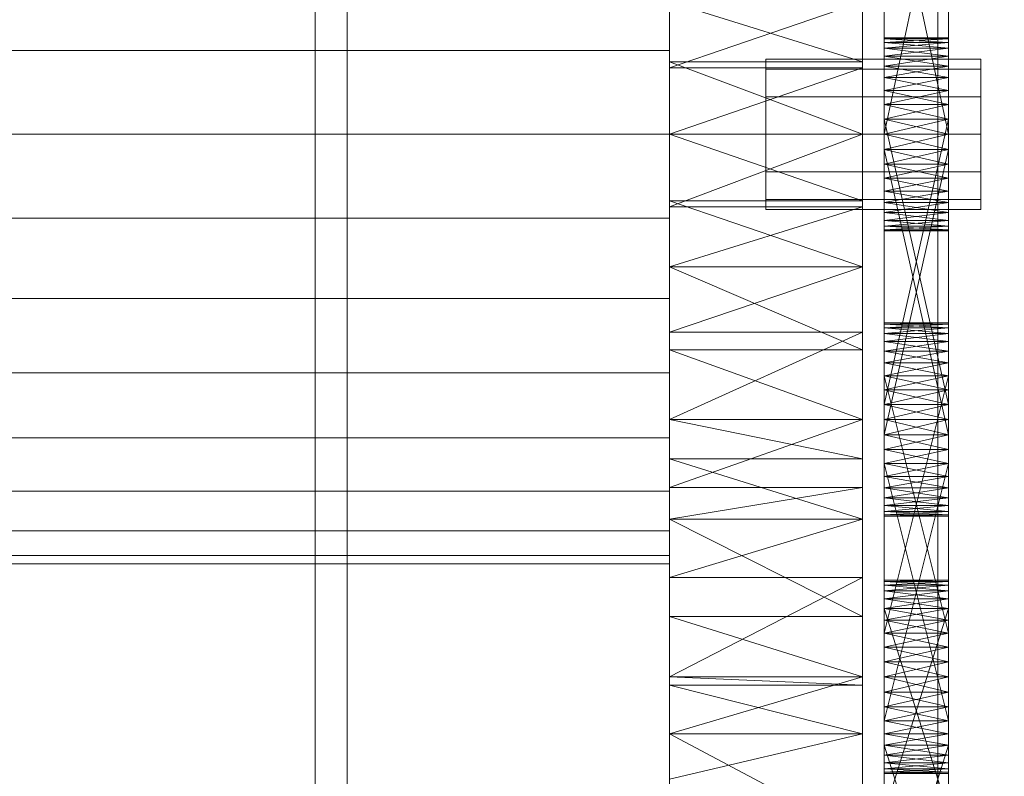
# Model space of a CAD drawing. Header units: millimetres. Extents: x -4395 to 65662, y -65530 to 6847.
# Tile 413 of 656: x 1369 to 1461, y -33573 to -33503. Entities that reach past the tile are written whole.
import ezdxf

# ---------------------------------------------------------------- set-up
doc = ezdxf.new("R2010")
doc.units = ezdxf.units.MM
for name, color, linetype, lineweight in [('COTAS_O', 1, 'Continuous', 0), ('frontal_C03', 7, 'Continuous', 0), ('frontal_secador', 7, 'Continuous', 0)]:
    doc.layers.add(name, color=color, linetype=linetype, lineweight=lineweight)
doc.dimstyles.new('R19_100', dxfattribs={"dimtxt": 250, "dimasz": 150, "dimexe": 150, "dimexo": 80, "dimgap": 100, "dimtad": 1, "dimtih": 1, "dimtoh": 1, "dimdsep": 46, "dimcen": 0.09, "dimadec": 0, "dimazin": 0, "dimtfac": 1, "dimtdec": 4, "dimtofl": 0, "dimtmove": 0, "dimatfit": 3, "dimfxl": 1, "dimtolj": 1, "dimtzin": 0, "dimarcsym": 0})

# ---------------------------------------------------------------- blocks, each defined once
blk = doc.blocks.new('DIM_R33_43')
at = {"layer": 'COTAS_O'}
for p, q in [((-1725, -33700), (-1575, -33655)), ((1725, -33700), (1575, -33655)), ((-1725, -34400), (-1725, -33700)), ((-1725, -33700), (1725, -33700)), ((-1725, -33700), (-1575, -33745)), ((1725, -33700), (1575, -33745)), ((1725, -34400), (1725, -33700))]:
    blk.add_line(p, q, dxfattribs=at)
blk.add_text('3450 O', height=250, dxfattribs=at).set_placement((0, -33600))

msp = doc.modelspace()

# ---------------------------------------------------------------- linework, layer by layer
at = {"layer": 'frontal_C03'}
for p, q in [((1455, -35237.853), (1455, -32581.274)), ((1455, -32585.202), (1455, -35241.781)), ((1455, -35724.97), (1455, -33068.391)), ((1455, -33072.319), (1455, -35728.898))]:
    msp.add_line(p, q, dxfattribs=at)
at = {"layer": 'frontal_secador'}
for p, q in [((1400, -36000), (1400, -33000)), ((1397, -35940), (1397, -33075)), ((1400, -36000), (1400, -33075)), ((1400, -34600), (1400, -33075)), ((1400, -35940), (1400, -33075)), ((1400, -34650), (1400, -33075)), ((1400, -36000), (1400, -33250)), ((1430, -33443.111), (1430, -33525.858)), ((1448, -33525.858), (1448, -33443.111)), ((1430, -33549.365), (1430, -33457.639)), ((1430, -33457.639), (1430, -33525.858)), ((1430, -33591.527), (1430, -33457.639)), ((1448, -33457.639), (1448, -33549.365)), ((1448, -33525.858), (1448, -33457.639)), ((1448, -33457.639), (1448, -33591.527)), ((1430, -33477.635), (1430, -33525.858)), ((1448, -33525.858), (1448, -33477.635)), ((1450, -33516.281), (1450, -33477.481)), ((1456, -33477.481), (1456, -33516.281)), ((1450, -33479.136), (1450, -33516.281)), ((1456, -33516.281), (1456, -33479.136)), ((1450, -33516.281), (1450, -33481.414)), ((1456, -33481.414), (1456, -33516.281)), ((1450, -33513.5), (1450, -33484.092)), ((1450, -33516.281), (1450, -33484.092)), ((1456, -33484.092), (1456, -33513.5)), ((1456, -33484.092), (1456, -33516.281)), ((1450, -33485.5), (1450, -33513.5)), ((1456, -33513.5), (1450, -33485.5)), ((1456, -33485.5), (1450, -33513.5)), ((1456, -33513.5), (1456, -33485.5)), ((1430, -33505.696), (1430, -33498.193)), ((1430, -33501.142), (1430, -33519.698)), ((1430, -33506.752), (1430, -33501.142)), ((1430, -33501.142), (1430, -33525.858)), ((1430, -33501.142), (1430, -33507.302)), ((1430, -33549.365), (1430, -33501.142)), ((1448, -33506.752), (1430, -33501.142)), ((1448, -33501.142), (1430, -33507.302)), ((1448, -33519.698), (1448, -33501.142)), ((1448, -33501.142), (1448, -33506.752)), ((1448, -33525.858), (1448, -33501.142)), ((1448, -33507.302), (1448, -33501.142)), ((1448, -33501.142), (1448, -33549.365)), ((1450, -33504.611), (1450, -33504.5)), ((1456, -33504.611), (1450, -33504.5)), ((1456, -33504.5), (1450, -33504.5)), ((1456, -33504.5), (1450, -33504.611)), ((1450, -33504.5), (1450, -33504.94)), ((1450, -33504.5), (1450, -33506.219)), ((1450, -33504.611), (1450, -33505.481)), ((1450, -33504.94), (1450, -33504.611)), ((1450, -33504.611), (1450, -33507.136)), ((1450, -33504.611), (1450, -33512.092)), ((1450, -33509.414), (1450, -33504.611)), ((1456, -33504.94), (1450, -33504.611)), ((1456, -33504.611), (1450, -33504.611)), ((1456, -33504.611), (1450, -33504.94)), ((1450, -33505.481), (1450, -33504.94)), ((1456, -33505.481), (1450, -33504.94)), ((1456, -33504.94), (1450, -33504.94)), ((1456, -33504.94), (1450, -33505.481)), ((1450, -33504.94), (1450, -33506.219)), ((1456, -33504.611), (1456, -33504.5)), ((1456, -33504.94), (1456, -33504.5)), ((1456, -33506.219), (1456, -33504.5)), ((1456, -33505.481), (1456, -33504.611)), ((1456, -33504.611), (1456, -33504.94)), ((1456, -33507.136), (1456, -33504.611)), ((1456, -33512.092), (1456, -33504.611)), ((1456, -33504.611), (1456, -33509.414)), ((1456, -33504.94), (1456, -33505.481)), ((1456, -33506.219), (1456, -33504.94)), ((1430, -33505.696), (1325, -33505.696)), ((1430, -33513.5), (1430, -33505.696)), ((1450, -33505.481), (1450, -33507.136)), ((1450, -33506.219), (1450, -33505.481)), ((1450, -33509.414), (1450, -33505.481)), ((1456, -33506.219), (1450, -33505.481)), ((1456, -33505.481), (1450, -33505.481)), ((1456, -33505.481), (1450, -33506.219)), ((1456, -33507.136), (1456, -33505.481)), ((1456, -33505.481), (1456, -33506.219)), ((1456, -33505.481), (1456, -33509.414)), ((1430, -33506.752), (1430, -33519.698)), ((1430, -33513.5), (1430, -33506.752)), ((1448, -33513.5), (1430, -33506.752)), ((1448, -33506.752), (1430, -33506.752)), ((1439, -33507.438), (1439, -33506.5)), ((1459, -33506.5), (1439, -33506.5)), ((1448, -33519.698), (1448, -33506.752)), ((1448, -33506.752), (1448, -33513.5)), ((1450, -33507.136), (1450, -33506.219)), ((1456, -33507.136), (1450, -33506.219)), ((1456, -33506.219), (1450, -33506.219)), ((1456, -33506.219), (1450, -33507.136)), ((1450, -33506.219), (1450, -33508.21)), ((1450, -33506.219), (1450, -33510.719)), ((1450, -33506.219), (1450, -33541.483)), ((1450, -33544.161), (1450, -33506.219)), ((1456, -33506.219), (1456, -33507.136)), ((1456, -33508.21), (1456, -33506.219)), ((1456, -33510.719), (1456, -33506.219)), ((1456, -33541.483), (1456, -33506.219)), ((1456, -33506.219), (1456, -33544.161)), ((1459, -33507.438), (1459, -33506.5)), ((1430, -33520.248), (1430, -33507.302)), ((1430, -33507.302), (1430, -33513.5)), ((1430, -33525.858), (1430, -33507.302)), ((1448, -33507.302), (1430, -33507.302)), ((1448, -33507.302), (1430, -33513.5)), ((1439, -33510), (1439, -33507.438)), ((1459, -33507.438), (1439, -33507.438)), ((1448, -33507.302), (1448, -33520.248)), ((1448, -33513.5), (1448, -33507.302)), ((1448, -33507.302), (1448, -33525.858)), ((1450, -33507.136), (1450, -33509.414)), ((1450, -33508.21), (1450, -33507.136)), ((1450, -33507.136), (1450, -33512.092)), ((1456, -33508.21), (1450, -33507.136)), ((1456, -33507.136), (1450, -33507.136)), ((1456, -33507.136), (1450, -33508.21)), ((1456, -33509.414), (1456, -33507.136)), ((1456, -33507.136), (1456, -33508.21)), ((1456, -33512.092), (1456, -33507.136)), ((1459, -33510), (1459, -33507.438)), ((1450, -33509.414), (1450, -33508.21)), ((1456, -33509.414), (1450, -33508.21)), ((1456, -33508.21), (1450, -33508.21)), ((1456, -33508.21), (1450, -33509.414)), ((1450, -33508.21), (1450, -33510.719)), ((1456, -33508.21), (1456, -33509.414)), ((1456, -33510.719), (1456, -33508.21)), ((1450, -33509.414), (1450, -33512.092)), ((1450, -33510.719), (1450, -33509.414)), ((1450, -33540.075), (1450, -33509.414)), ((1450, -33545.365), (1450, -33509.414)), ((1450, -33548.635), (1450, -33509.414)), ((1456, -33510.719), (1450, -33509.414)), ((1456, -33509.414), (1450, -33509.414)), ((1456, -33509.414), (1450, -33510.719)), ((1456, -33512.092), (1456, -33509.414)), ((1456, -33509.414), (1456, -33510.719)), ((1456, -33509.414), (1456, -33540.075)), ((1456, -33509.414), (1456, -33545.365)), ((1456, -33509.414), (1456, -33548.635)), ((1439, -33513.5), (1439, -33510)), ((1459, -33510), (1439, -33510)), ((1459, -33513.5), (1459, -33510)), ((1450, -33512.092), (1450, -33510.719)), ((1456, -33512.092), (1450, -33510.719)), ((1456, -33510.719), (1450, -33510.719)), ((1456, -33510.719), (1450, -33512.092)), ((1450, -33510.719), (1450, -33538.667)), ((1450, -33513.5), (1450, -33510.719)), ((1450, -33510.719), (1450, -33541.483)), ((1450, -33544.161), (1450, -33510.719)), ((1456, -33510.719), (1456, -33512.092)), ((1456, -33538.667), (1456, -33510.719)), ((1456, -33510.719), (1456, -33513.5)), ((1456, -33541.483), (1456, -33510.719)), ((1456, -33510.719), (1456, -33544.161)), ((1450, -33512.092), (1450, -33514.908)), ((1450, -33513.5), (1450, -33512.092)), ((1450, -33540.075), (1450, -33512.092)), ((1450, -33512.092), (1450, -33538.667)), ((1450, -33512.092), (1450, -33542.857)), ((1450, -33512.092), (1450, -33545.365)), ((1450, -33512.092), (1450, -33548.635)), ((1456, -33513.5), (1450, -33512.092)), ((1456, -33512.092), (1450, -33512.092)), ((1456, -33512.092), (1450, -33538.667)), ((1456, -33538.667), (1450, -33512.092)), ((1456, -33512.092), (1450, -33513.5)), ((1456, -33514.908), (1456, -33512.092)), ((1456, -33512.092), (1456, -33513.5)), ((1456, -33512.092), (1456, -33540.075)), ((1456, -33538.667), (1456, -33512.092)), ((1456, -33542.857), (1456, -33512.092)), ((1456, -33545.365), (1456, -33512.092)), ((1456, -33548.635), (1456, -33512.092)), ((1325, -33513.5), (1430, -33513.5)), ((1430, -33521.304), (1430, -33513.5)), ((1430, -33519.698), (1430, -33513.5)), ((1430, -33513.5), (1430, -33520.248)), ((1430, -33513.5), (1448, -33513.5)), ((1448, -33513.5), (1430, -33520.248)), ((1448, -33519.698), (1430, -33513.5)), ((1439, -33513.5), (1439, -33517)), ((1439, -33513.5), (1459, -33513.5)), ((1448, -33513.5), (1448, -33519.698)), ((1448, -33520.248), (1448, -33513.5)), ((1450, -33516.281), (1450, -33513.5)), ((1450, -33513.5), (1450, -33514.908)), ((1450, -33513.5), (1456, -33513.5)), ((1456, -33513.5), (1450, -33514.908)), ((1456, -33514.908), (1450, -33513.5)), ((1450, -33541.483), (1450, -33513.5)), ((1450, -33544.161), (1450, -33513.5)), ((1456, -33513.5), (1456, -33516.281)), ((1456, -33514.908), (1456, -33513.5)), ((1456, -33513.5), (1456, -33541.483)), ((1456, -33513.5), (1456, -33544.161)), ((1459, -33517), (1459, -33513.5)), ((1450, -33514.908), (1450, -33516.281)), ((1456, -33514.908), (1450, -33514.908)), ((1456, -33514.908), (1450, -33516.281)), ((1456, -33516.281), (1450, -33514.908)), ((1450, -33514.908), (1450, -33542.857)), ((1450, -33541.483), (1450, -33514.908)), ((1456, -33541.483), (1450, -33514.908)), ((1456, -33514.908), (1450, -33541.483)), ((1456, -33516.281), (1456, -33514.908)), ((1456, -33542.857), (1456, -33514.908)), ((1456, -33514.908), (1456, -33541.483)), ((1439, -33517), (1439, -33519.562)), ((1459, -33517), (1439, -33517)), ((1450, -33518.79), (1450, -33516.281)), ((1450, -33516.281), (1450, -33517.586)), ((1450, -33520.781), (1450, -33516.281)), ((1450, -33522.5), (1450, -33516.281)), ((1456, -33516.281), (1450, -33516.281)), ((1456, -33516.281), (1450, -33517.586)), ((1456, -33517.586), (1450, -33516.281)), ((1456, -33516.281), (1456, -33518.79)), ((1456, -33517.586), (1456, -33516.281)), ((1456, -33516.281), (1456, -33520.781)), ((1456, -33516.281), (1456, -33522.5)), ((1459, -33517), (1459, -33519.562)), ((1450, -33517.586), (1450, -33518.79)), ((1456, -33517.586), (1450, -33517.586)), ((1456, -33517.586), (1450, -33518.79)), ((1456, -33518.79), (1450, -33517.586)), ((1456, -33518.79), (1456, -33517.586)), ((1450, -33520.781), (1450, -33518.79)), ((1450, -33518.79), (1450, -33519.864)), ((1456, -33518.79), (1450, -33518.79)), ((1456, -33518.79), (1450, -33519.864)), ((1456, -33519.864), (1450, -33518.79)), ((1456, -33518.79), (1456, -33520.781)), ((1456, -33519.864), (1456, -33518.79)), ((1430, -33525.858), (1430, -33519.698)), ((1448, -33525.858), (1430, -33519.698)), ((1448, -33519.698), (1430, -33519.698)), ((1439, -33519.562), (1439, -33520.5)), ((1459, -33519.562), (1439, -33519.562)), ((1448, -33519.698), (1448, -33525.858)), ((1459, -33519.562), (1459, -33520.5)), ((1430, -33520.248), (1430, -33525.858)), ((1448, -33520.248), (1430, -33520.248)), ((1448, -33520.248), (1430, -33525.858)), ((1459, -33520.5), (1439, -33520.5)), ((1448, -33525.858), (1448, -33520.248)), ((1450, -33519.864), (1450, -33520.781)), ((1456, -33519.864), (1450, -33519.864)), ((1456, -33519.864), (1450, -33520.781)), ((1456, -33520.781), (1450, -33519.864)), ((1456, -33520.781), (1456, -33519.864)), ((1430, -33521.304), (1325, -33521.304)), ((1430, -33521.304), (1430, -33528.807)), ((1450, -33522.06), (1450, -33520.781)), ((1450, -33520.781), (1450, -33521.519)), ((1450, -33522.5), (1450, -33520.781)), ((1456, -33520.781), (1450, -33520.781)), ((1456, -33520.781), (1450, -33521.519)), ((1456, -33521.519), (1450, -33520.781)), ((1450, -33521.519), (1450, -33522.06)), ((1456, -33521.519), (1450, -33521.519)), ((1456, -33521.519), (1450, -33522.06)), ((1456, -33522.06), (1450, -33521.519)), ((1456, -33520.781), (1456, -33522.06)), ((1456, -33521.519), (1456, -33520.781)), ((1456, -33520.781), (1456, -33522.5)), ((1456, -33522.06), (1456, -33521.519)), ((1450, -33522.5), (1450, -33522.06)), ((1450, -33522.06), (1450, -33522.389)), ((1456, -33522.06), (1450, -33522.06)), ((1456, -33522.06), (1450, -33522.389)), ((1456, -33522.389), (1450, -33522.06)), ((1450, -33522.389), (1450, -33522.5)), ((1456, -33522.389), (1450, -33522.389)), ((1456, -33522.389), (1450, -33522.5)), ((1456, -33522.5), (1450, -33522.389)), ((1456, -33522.5), (1450, -33522.5)), ((1456, -33522.06), (1456, -33522.5)), ((1456, -33522.389), (1456, -33522.06)), ((1456, -33522.5), (1456, -33522.389)), ((1430, -33525.858), (1430, -33543.732)), ((1430, -33533.576), (1430, -33525.858)), ((1430, -33549.365), (1430, -33525.858)), ((1430, -33525.858), (1430, -33531.942)), ((1430, -33525.858), (1430, -33569.361)), ((1430, -33525.858), (1430, -33591.527)), ((1448, -33525.858), (1430, -33525.858)), ((1448, -33525.858), (1430, -33531.942)), ((1448, -33533.576), (1430, -33525.858)), ((1448, -33543.732), (1448, -33525.858)), ((1448, -33525.858), (1448, -33533.576)), ((1448, -33525.858), (1448, -33549.365)), ((1448, -33531.942), (1448, -33525.858)), ((1448, -33569.361), (1448, -33525.858)), ((1448, -33591.527), (1448, -33525.858)), ((1430, -33528.807), (1325, -33528.807)), ((1430, -33528.807), (1430, -33535.723)), ((1450, -33531.186), (1450, -33531.075)), ((1456, -33531.186), (1450, -33531.075)), ((1456, -33531.075), (1450, -33531.075)), ((1456, -33531.075), (1450, -33531.186)), ((1450, -33531.075), (1450, -33531.516)), ((1450, -33531.186), (1450, -33532.056)), ((1450, -33531.516), (1450, -33531.186)), ((1450, -33533.711), (1450, -33531.186)), ((1456, -33531.516), (1450, -33531.186)), ((1456, -33531.186), (1450, -33531.186)), ((1456, -33531.186), (1450, -33531.516)), ((1450, -33532.056), (1450, -33531.516)), ((1456, -33532.056), (1450, -33531.516)), ((1456, -33531.516), (1450, -33531.516)), ((1456, -33531.516), (1450, -33532.056)), ((1450, -33531.516), (1450, -33532.794)), ((1450, -33531.516), (1450, -33534.785)), ((1450, -33531.516), (1450, -33562.642)), ((1456, -33531.186), (1456, -33531.075)), ((1456, -33531.516), (1456, -33531.075)), ((1456, -33532.056), (1456, -33531.186)), ((1456, -33531.186), (1456, -33531.516)), ((1456, -33531.186), (1456, -33533.711)), ((1456, -33531.516), (1456, -33532.056)), ((1456, -33532.794), (1456, -33531.516)), ((1456, -33534.785), (1456, -33531.516)), ((1456, -33562.642), (1456, -33531.516)), ((1430, -33546.411), (1430, -33531.942)), ((1430, -33531.942), (1430, -33540.075)), ((1430, -33549.365), (1430, -33531.942)), ((1448, -33531.942), (1430, -33531.942)), ((1448, -33531.942), (1430, -33540.075)), ((1448, -33531.942), (1448, -33546.411)), ((1448, -33540.075), (1448, -33531.942)), ((1448, -33531.942), (1448, -33549.365)), ((1450, -33532.056), (1450, -33533.711)), ((1450, -33532.794), (1450, -33532.056)), ((1450, -33532.056), (1450, -33535.99)), ((1450, -33532.056), (1450, -33541.483)), ((1456, -33532.794), (1450, -33532.056)), ((1456, -33532.056), (1450, -33532.056)), ((1456, -33532.056), (1450, -33532.794)), ((1456, -33533.711), (1456, -33532.056)), ((1456, -33532.056), (1456, -33532.794)), ((1456, -33535.99), (1456, -33532.056)), ((1456, -33541.483), (1456, -33532.056)), ((1430, -33533.576), (1430, -33543.732)), ((1430, -33540.075), (1430, -33533.576)), ((1448, -33540.075), (1430, -33533.576)), ((1448, -33533.576), (1430, -33533.576)), ((1448, -33543.732), (1448, -33533.576)), ((1448, -33533.576), (1448, -33540.075)), ((1450, -33533.711), (1450, -33532.794)), ((1456, -33533.711), (1450, -33532.794)), ((1456, -33532.794), (1450, -33532.794)), ((1456, -33532.794), (1450, -33533.711)), ((1450, -33532.794), (1450, -33534.785)), ((1456, -33532.794), (1456, -33533.711)), ((1456, -33534.785), (1456, -33532.794)), ((1450, -33533.711), (1450, -33535.99)), ((1450, -33534.785), (1450, -33533.711)), ((1450, -33561.268), (1450, -33533.711)), ((1450, -33566.831), (1450, -33533.711)), ((1450, -33533.711), (1450, -33541.483)), ((1450, -33573.05), (1450, -33533.711)), ((1456, -33534.785), (1450, -33533.711)), ((1456, -33533.711), (1450, -33533.711)), ((1456, -33533.711), (1450, -33534.785)), ((1456, -33535.99), (1456, -33533.711)), ((1456, -33533.711), (1456, -33534.785)), ((1456, -33533.711), (1456, -33561.268)), ((1456, -33533.711), (1456, -33566.831)), ((1456, -33541.483), (1456, -33533.711)), ((1456, -33533.711), (1456, -33573.05)), ((1450, -33535.99), (1450, -33534.785)), ((1456, -33535.99), (1450, -33534.785)), ((1456, -33534.785), (1450, -33534.785)), ((1456, -33534.785), (1450, -33535.99)), ((1450, -33534.785), (1450, -33559.964)), ((1450, -33537.294), (1450, -33534.785)), ((1450, -33534.785), (1450, -33562.642)), ((1450, -33540.075), (1450, -33534.785)), ((1450, -33570.414), (1450, -33534.785)), ((1456, -33534.785), (1456, -33535.99)), ((1456, -33559.964), (1456, -33534.785)), ((1456, -33534.785), (1456, -33537.294)), ((1456, -33562.642), (1456, -33534.785)), ((1456, -33534.785), (1456, -33540.075)), ((1456, -33534.785), (1456, -33570.414)), ((1430, -33535.723), (1325, -33535.723)), ((1430, -33535.723), (1430, -33541.784)), ((1450, -33535.99), (1450, -33538.667)), ((1450, -33537.294), (1450, -33535.99)), ((1450, -33561.268), (1450, -33535.99)), ((1450, -33535.99), (1450, -33559.964)), ((1450, -33535.99), (1450, -33541.483)), ((1456, -33537.294), (1450, -33535.99)), ((1456, -33535.99), (1450, -33535.99)), ((1456, -33535.99), (1450, -33559.964)), ((1456, -33559.964), (1450, -33535.99)), ((1456, -33535.99), (1450, -33537.294)), ((1456, -33538.667), (1456, -33535.99)), ((1456, -33535.99), (1456, -33537.294)), ((1456, -33535.99), (1456, -33561.268)), ((1456, -33559.964), (1456, -33535.99)), ((1456, -33541.483), (1456, -33535.99)), ((1450, -33538.667), (1450, -33537.294)), ((1456, -33538.667), (1450, -33537.294)), ((1456, -33537.294), (1450, -33537.294)), ((1450, -33540.075), (1450, -33537.294)), ((1456, -33537.294), (1450, -33538.667)), ((1456, -33537.294), (1456, -33538.667)), ((1456, -33537.294), (1456, -33540.075)), ((1450, -33538.667), (1450, -33540.075)), ((1456, -33538.667), (1450, -33538.667)), ((1456, -33538.667), (1450, -33540.075)), ((1450, -33538.667), (1450, -33541.483)), ((1456, -33540.075), (1450, -33538.667)), ((1456, -33540.075), (1456, -33538.667)), ((1456, -33541.483), (1456, -33538.667)), ((1430, -33540.075), (1430, -33546.411)), ((1430, -33543.732), (1430, -33540.075)), ((1448, -33540.075), (1430, -33540.075)), ((1448, -33540.075), (1430, -33546.411)), ((1448, -33543.732), (1430, -33540.075)), ((1448, -33546.411), (1448, -33540.075)), ((1448, -33540.075), (1448, -33543.732)), ((1450, -33542.857), (1450, -33540.075)), ((1450, -33540.075), (1450, -33541.483)), ((1450, -33545.365), (1450, -33540.075)), ((1456, -33540.075), (1450, -33540.075)), ((1456, -33540.075), (1450, -33541.483)), ((1456, -33541.483), (1450, -33540.075)), ((1450, -33570.414), (1450, -33540.075)), ((1456, -33540.075), (1456, -33542.857)), ((1456, -33541.483), (1456, -33540.075)), ((1456, -33540.075), (1456, -33545.365)), ((1456, -33540.075), (1456, -33570.414)), ((1430, -33541.784), (1325, -33541.784)), ((1430, -33541.784), (1430, -33546.759)), ((1450, -33542.857), (1450, -33541.483)), ((1456, -33541.483), (1450, -33541.483)), ((1456, -33541.483), (1450, -33542.857)), ((1456, -33542.857), (1450, -33541.483)), ((1450, -33541.483), (1450, -33544.161)), ((1450, -33541.483), (1450, -33569.34)), ((1450, -33541.483), (1450, -33571.331)), ((1450, -33541.483), (1450, -33573.05)), ((1450, -33541.483), (1450, -33546.439)), ((1450, -33541.483), (1450, -33548.965)), ((1456, -33541.483), (1456, -33542.857)), ((1456, -33544.161), (1456, -33541.483)), ((1456, -33569.34), (1456, -33541.483)), ((1456, -33571.331), (1456, -33541.483)), ((1456, -33573.05), (1456, -33541.483)), ((1456, -33546.439), (1456, -33541.483)), ((1456, -33548.965), (1456, -33541.483)), ((1450, -33545.365), (1450, -33542.857)), ((1450, -33542.857), (1450, -33544.161)), ((1456, -33542.857), (1450, -33542.857)), ((1456, -33542.857), (1450, -33544.161)), ((1456, -33544.161), (1450, -33542.857)), ((1450, -33568.135), (1450, -33542.857)), ((1450, -33570.414), (1450, -33542.857)), ((1456, -33542.857), (1456, -33545.365)), ((1456, -33544.161), (1456, -33542.857)), ((1456, -33542.857), (1456, -33568.135)), ((1456, -33542.857), (1456, -33570.414)), ((1430, -33549.365), (1430, -33543.732)), ((1448, -33549.365), (1430, -33543.732)), ((1448, -33543.732), (1430, -33543.732)), ((1448, -33543.732), (1448, -33549.365)), ((1450, -33544.161), (1450, -33545.365)), ((1456, -33544.161), (1450, -33544.161)), ((1456, -33544.161), (1450, -33545.365)), ((1456, -33545.365), (1450, -33544.161)), ((1450, -33544.161), (1450, -33569.34)), ((1450, -33568.135), (1450, -33544.161)), ((1456, -33568.135), (1450, -33544.161)), ((1456, -33544.161), (1450, -33568.135)), ((1450, -33546.439), (1450, -33544.161)), ((1450, -33548.094), (1450, -33544.161)), ((1450, -33548.965), (1450, -33544.161)), ((1456, -33545.365), (1456, -33544.161)), ((1456, -33569.34), (1456, -33544.161)), ((1456, -33544.161), (1456, -33568.135)), ((1456, -33544.161), (1456, -33546.439)), ((1456, -33544.161), (1456, -33548.094)), ((1456, -33544.161), (1456, -33548.965)), ((1450, -33547.357), (1450, -33545.365)), ((1450, -33545.365), (1450, -33546.439)), ((1450, -33548.635), (1450, -33545.365)), ((1456, -33545.365), (1450, -33545.365)), ((1456, -33545.365), (1450, -33546.439)), ((1456, -33546.439), (1450, -33545.365)), ((1456, -33545.365), (1456, -33547.357)), ((1456, -33546.439), (1456, -33545.365)), ((1456, -33545.365), (1456, -33548.635)), ((1430, -33546.411), (1430, -33549.365)), ((1448, -33546.411), (1430, -33546.411)), ((1448, -33546.411), (1430, -33549.365)), ((1448, -33549.365), (1448, -33546.411)), ((1450, -33546.439), (1450, -33547.357)), ((1456, -33546.439), (1450, -33546.439)), ((1456, -33546.439), (1450, -33547.357)), ((1456, -33547.357), (1450, -33546.439)), ((1450, -33548.094), (1450, -33546.439)), ((1450, -33546.439), (1450, -33548.965)), ((1456, -33547.357), (1456, -33546.439)), ((1456, -33546.439), (1456, -33548.094)), ((1456, -33548.965), (1456, -33546.439)), ((1430, -33546.759), (1325, -33546.759)), ((1430, -33546.759), (1430, -33550.455)), ((1450, -33548.635), (1450, -33547.357)), ((1450, -33547.357), (1450, -33548.094)), ((1456, -33547.357), (1450, -33547.357)), ((1456, -33547.357), (1450, -33548.094)), ((1456, -33548.094), (1450, -33547.357)), ((1456, -33547.357), (1456, -33548.635)), ((1456, -33548.094), (1456, -33547.357)), ((1450, -33548.094), (1450, -33548.635)), ((1456, -33548.094), (1450, -33548.094)), ((1456, -33548.094), (1450, -33548.635)), ((1456, -33548.635), (1450, -33548.094)), ((1450, -33548.965), (1450, -33548.094)), ((1456, -33548.635), (1456, -33548.094)), ((1456, -33548.094), (1456, -33548.965)), ((1450, -33549.075), (1450, -33548.635)), ((1450, -33548.635), (1450, -33548.965)), ((1456, -33548.635), (1450, -33548.635)), ((1456, -33548.635), (1450, -33548.965)), ((1456, -33548.965), (1450, -33548.635)), ((1450, -33548.965), (1450, -33549.075)), ((1456, -33548.965), (1450, -33548.965)), ((1456, -33548.965), (1450, -33549.075)), ((1456, -33549.075), (1450, -33548.965)), ((1456, -33549.075), (1450, -33549.075)), ((1456, -33548.635), (1456, -33549.075)), ((1456, -33548.965), (1456, -33548.635)), ((1456, -33549.075), (1456, -33548.965)), ((1430, -33549.365), (1430, -33564.806)), ((1430, -33558.435), (1430, -33549.365)), ((1430, -33569.361), (1430, -33549.365)), ((1430, -33549.365), (1430, -33554.777)), ((1430, -33583.889), (1430, -33549.365)), ((1430, -33591.527), (1430, -33549.365)), ((1448, -33549.365), (1430, -33549.365)), ((1448, -33549.365), (1430, -33554.777)), ((1448, -33558.435), (1430, -33549.365)), ((1448, -33564.806), (1448, -33549.365)), ((1448, -33549.365), (1448, -33558.435)), ((1448, -33549.365), (1448, -33569.361)), ((1448, -33554.777), (1448, -33549.365)), ((1448, -33549.365), (1448, -33583.889)), ((1448, -33549.365), (1448, -33591.527)), ((1430, -33550.455), (1325, -33550.455)), ((1430, -33550.455), (1430, -33552.731)), ((1430, -33552.731), (1325, -33552.731)), ((1430, -33552.731), (1430, -33553.5)), ((1430, -33553.5), (1325, -33553.5)), ((1430, -33569.353), (1430, -33554.777)), ((1430, -33554.777), (1430, -33564.05)), ((1430, -33569.361), (1430, -33554.777)), ((1448, -33554.777), (1430, -33554.777)), ((1448, -33554.777), (1430, -33564.05)), ((1448, -33554.777), (1448, -33569.353)), ((1448, -33564.05), (1448, -33554.777)), ((1448, -33554.777), (1448, -33569.361)), ((1450, -33555.16), (1450, -33555.05)), ((1456, -33555.16), (1450, -33555.05)), ((1456, -33555.05), (1450, -33555.05)), ((1456, -33555.05), (1450, -33555.16)), ((1450, -33555.05), (1450, -33555.49)), ((1450, -33555.05), (1450, -33556.768)), ((1450, -33555.05), (1450, -33578.99)), ((1450, -33561.268), (1450, -33555.05)), ((1450, -33555.16), (1450, -33556.031)), ((1450, -33555.49), (1450, -33555.16)), ((1450, -33555.16), (1450, -33557.686)), ((1456, -33555.49), (1450, -33555.16)), ((1456, -33555.16), (1450, -33555.16)), ((1456, -33555.16), (1450, -33555.49)), ((1450, -33556.031), (1450, -33555.49)), ((1456, -33556.031), (1450, -33555.49)), ((1456, -33555.49), (1450, -33555.49)), ((1456, -33555.49), (1450, -33556.031)), ((1450, -33555.49), (1450, -33556.768)), ((1456, -33555.16), (1456, -33555.05)), ((1456, -33555.49), (1456, -33555.05)), ((1456, -33556.768), (1456, -33555.05)), ((1456, -33578.99), (1456, -33555.05)), ((1456, -33555.05), (1456, -33561.268)), ((1456, -33556.031), (1456, -33555.16)), ((1456, -33555.16), (1456, -33555.49)), ((1456, -33557.686), (1456, -33555.16)), ((1456, -33555.49), (1456, -33556.031)), ((1456, -33556.768), (1456, -33555.49)), ((1450, -33556.031), (1450, -33557.686)), ((1450, -33556.768), (1450, -33556.031)), ((1450, -33577.785), (1450, -33556.031)), ((1450, -33583.075), (1450, -33556.031)), ((1450, -33556.031), (1450, -33568.135)), ((1450, -33591.635), (1450, -33556.031)), ((1456, -33556.768), (1450, -33556.031)), ((1456, -33556.031), (1450, -33556.031)), ((1456, -33556.031), (1450, -33556.768)), ((1456, -33557.686), (1456, -33556.031)), ((1456, -33556.031), (1456, -33556.768)), ((1456, -33556.031), (1456, -33577.785)), ((1456, -33556.031), (1456, -33583.075)), ((1456, -33568.135), (1456, -33556.031)), ((1456, -33556.031), (1456, -33591.635)), ((1450, -33557.686), (1450, -33556.768)), ((1456, -33557.686), (1450, -33556.768)), ((1456, -33556.768), (1450, -33556.768)), ((1456, -33556.768), (1450, -33557.686)), ((1450, -33556.768), (1450, -33576.711)), ((1450, -33558.76), (1450, -33556.768)), ((1450, -33556.768), (1450, -33578.99)), ((1450, -33561.268), (1450, -33556.768)), ((1456, -33556.768), (1456, -33557.686)), ((1456, -33576.711), (1456, -33556.768)), ((1456, -33556.768), (1456, -33558.76)), ((1456, -33578.99), (1456, -33556.768)), ((1456, -33556.768), (1456, -33561.268)), ((1450, -33557.686), (1450, -33559.964)), ((1450, -33558.76), (1450, -33557.686)), ((1450, -33577.785), (1450, -33557.686)), ((1450, -33557.686), (1450, -33576.711)), ((1450, -33557.686), (1450, -33562.642)), ((1450, -33557.686), (1450, -33568.135)), ((1456, -33558.76), (1450, -33557.686)), ((1456, -33557.686), (1450, -33557.686)), ((1456, -33557.686), (1450, -33576.711)), ((1456, -33576.711), (1450, -33557.686)), ((1456, -33557.686), (1450, -33558.76)), ((1456, -33559.964), (1456, -33557.686)), ((1456, -33557.686), (1456, -33558.76)), ((1456, -33557.686), (1456, -33577.785)), ((1456, -33576.711), (1456, -33557.686)), ((1456, -33562.642), (1456, -33557.686)), ((1456, -33568.135), (1456, -33557.686)), ((1430, -33558.435), (1430, -33564.806)), ((1430, -33564.05), (1430, -33558.435)), ((1448, -33564.05), (1430, -33558.435)), ((1448, -33558.435), (1430, -33558.435)), ((1448, -33564.806), (1448, -33558.435)), ((1448, -33558.435), (1448, -33564.05)), ((1450, -33559.964), (1450, -33558.76)), ((1456, -33559.964), (1450, -33558.76)), ((1456, -33558.76), (1450, -33558.76)), ((1450, -33561.268), (1450, -33558.76)), ((1456, -33558.76), (1450, -33559.964)), ((1456, -33558.76), (1456, -33559.964)), ((1456, -33558.76), (1456, -33561.268)), ((1450, -33559.964), (1450, -33561.268)), ((1456, -33559.964), (1450, -33559.964)), ((1456, -33559.964), (1450, -33561.268)), ((1450, -33559.964), (1450, -33562.642)), ((1456, -33561.268), (1450, -33559.964)), ((1456, -33561.268), (1456, -33559.964)), ((1456, -33562.642), (1456, -33559.964)), ((1450, -33564.05), (1450, -33561.268)), ((1450, -33561.268), (1450, -33562.642)), ((1450, -33566.831), (1450, -33561.268)), ((1456, -33561.268), (1450, -33561.268)), ((1456, -33561.268), (1450, -33562.642)), ((1456, -33562.642), (1450, -33561.268)), ((1450, -33591.094), (1450, -33561.268)), ((1450, -33561.268), (1450, -33578.99)), ((1456, -33561.268), (1456, -33564.05)), ((1456, -33562.642), (1456, -33561.268)), ((1456, -33561.268), (1456, -33566.831)), ((1456, -33561.268), (1456, -33591.094)), ((1456, -33578.99), (1456, -33561.268)), ((1450, -33562.642), (1450, -33564.05)), ((1456, -33562.642), (1450, -33562.642)), ((1456, -33562.642), (1450, -33564.05)), ((1450, -33562.642), (1450, -33565.458)), ((1450, -33562.642), (1450, -33568.135)), ((1456, -33564.05), (1450, -33562.642)), ((1450, -33562.642), (1450, -33572.069)), ((1450, -33562.642), (1450, -33570.414)), ((1456, -33564.05), (1456, -33562.642)), ((1456, -33565.458), (1456, -33562.642)), ((1456, -33568.135), (1456, -33562.642)), ((1456, -33572.069), (1456, -33562.642)), ((1456, -33570.414), (1456, -33562.642)), ((1430, -33564.05), (1430, -33569.353)), ((1430, -33564.806), (1430, -33564.05)), ((1448, -33564.05), (1430, -33564.05)), ((1448, -33564.05), (1430, -33569.353)), ((1448, -33564.806), (1430, -33564.05)), ((1448, -33569.353), (1448, -33564.05)), ((1448, -33564.05), (1448, -33564.806)), ((1450, -33566.831), (1450, -33564.05)), ((1450, -33564.05), (1450, -33565.458)), ((1456, -33564.05), (1450, -33564.05)), ((1456, -33564.05), (1450, -33565.458)), ((1456, -33565.458), (1450, -33564.05)), ((1456, -33564.05), (1456, -33566.831)), ((1456, -33565.458), (1456, -33564.05)), ((1430, -33569.361), (1430, -33564.806)), ((1448, -33569.361), (1430, -33564.806)), ((1448, -33564.806), (1430, -33564.806)), ((1448, -33564.806), (1448, -33569.361)), ((1450, -33565.458), (1450, -33566.831)), ((1456, -33565.458), (1450, -33565.458)), ((1456, -33565.458), (1450, -33566.831)), ((1450, -33565.458), (1450, -33568.135)), ((1456, -33566.831), (1450, -33565.458)), ((1456, -33566.831), (1456, -33565.458)), ((1456, -33568.135), (1456, -33565.458)), ((1450, -33569.34), (1450, -33566.831)), ((1450, -33566.831), (1450, -33568.135)), ((1450, -33571.331), (1450, -33566.831)), ((1450, -33573.05), (1450, -33566.831)), ((1456, -33566.831), (1450, -33566.831)), ((1456, -33566.831), (1450, -33568.135)), ((1456, -33568.135), (1450, -33566.831)), ((1450, -33591.094), (1450, -33566.831)), ((1456, -33566.831), (1456, -33569.34)), ((1456, -33568.135), (1456, -33566.831)), ((1456, -33566.831), (1456, -33571.331)), ((1456, -33566.831), (1456, -33573.05)), ((1456, -33566.831), (1456, -33591.094)), ((1450, -33569.34), (1450, -33568.135)), ((1456, -33568.135), (1450, -33568.135)), ((1456, -33568.135), (1450, -33569.34)), ((1456, -33569.34), (1450, -33568.135)), ((1450, -33568.135), (1450, -33570.414)), ((1450, -33568.135), (1450, -33590.357)), ((1450, -33568.135), (1450, -33591.635)), ((1450, -33568.135), (1450, -33572.069)), ((1456, -33568.135), (1456, -33569.34)), ((1456, -33570.414), (1456, -33568.135)), ((1456, -33590.357), (1456, -33568.135)), ((1456, -33591.635), (1456, -33568.135)), ((1456, -33572.069), (1456, -33568.135)), ((1448, -33569.353), (1430, -33569.353)), ((1448, -33569.353), (1430, -33569.361)), ((1430, -33569.361), (1430, -33580.859)), ((1430, -33578.895), (1430, -33569.361)), ((1430, -33583.889), (1430, -33569.361)), ((1430, -33569.361), (1430, -33573.572)), ((1430, -33569.361), (1430, -33591.527)), ((1448, -33569.361), (1430, -33569.361)), ((1448, -33569.361), (1430, -33573.572)), ((1448, -33578.895), (1430, -33569.361)), ((1448, -33580.859), (1448, -33569.361)), ((1448, -33569.361), (1448, -33578.895)), ((1448, -33569.361), (1448, -33583.889)), ((1448, -33573.572), (1448, -33569.361)), ((1448, -33591.527), (1448, -33569.361)), ((1450, -33571.331), (1450, -33569.34)), ((1450, -33569.34), (1450, -33570.414)), ((1456, -33569.34), (1450, -33569.34)), ((1456, -33569.34), (1450, -33570.414)), ((1456, -33570.414), (1450, -33569.34)), ((1450, -33589.439), (1450, -33569.34)), ((1450, -33591.094), (1450, -33569.34)), ((1456, -33569.34), (1456, -33571.331)), ((1456, -33570.414), (1456, -33569.34)), ((1456, -33569.34), (1456, -33589.439)), ((1456, -33569.34), (1456, -33591.094)), ((1450, -33570.414), (1450, -33571.331)), ((1456, -33570.414), (1450, -33570.414)), ((1456, -33570.414), (1450, -33571.331)), ((1456, -33571.331), (1450, -33570.414)), ((1450, -33570.414), (1450, -33590.357)), ((1450, -33589.439), (1450, -33570.414)), ((1456, -33589.439), (1450, -33570.414)), ((1456, -33570.414), (1450, -33589.439)), ((1450, -33572.069), (1450, -33570.414)), ((1450, -33572.939), (1450, -33570.414)), ((1456, -33571.331), (1456, -33570.414)), ((1456, -33590.357), (1456, -33570.414)), ((1456, -33570.414), (1456, -33589.439)), ((1456, -33570.414), (1456, -33572.069)), ((1456, -33570.414), (1456, -33572.939)), ((1450, -33572.609), (1450, -33571.331)), ((1450, -33571.331), (1450, -33572.069)), ((1450, -33573.05), (1450, -33571.331)), ((1456, -33571.331), (1450, -33571.331)), ((1456, -33571.331), (1450, -33572.069)), ((1456, -33572.069), (1450, -33571.331)), ((1450, -33572.069), (1450, -33572.609)), ((1456, -33572.069), (1450, -33572.069)), ((1456, -33572.069), (1450, -33572.609)), ((1456, -33572.609), (1450, -33572.069)), ((1450, -33572.939), (1450, -33572.069)), ((1456, -33571.331), (1456, -33572.609)), ((1456, -33572.069), (1456, -33571.331)), ((1456, -33571.331), (1456, -33573.05)), ((1456, -33572.609), (1456, -33572.069)), ((1456, -33572.069), (1456, -33572.939)), ((1450, -33573.05), (1450, -33572.609)), ((1450, -33572.609), (1450, -33572.939)), ((1456, -33572.609), (1450, -33572.609)), ((1456, -33572.609), (1450, -33572.939)), ((1456, -33572.939), (1450, -33572.609)), ((1450, -33572.939), (1450, -33573.05)), ((1456, -33572.939), (1450, -33572.939)), ((1456, -33572.939), (1450, -33573.05)), ((1456, -33573.05), (1450, -33572.939)), ((1456, -33572.609), (1456, -33573.05)), ((1456, -33572.939), (1456, -33572.609)), ((1456, -33573.05), (1456, -33572.939)), ((1456, -33573.05), (1450, -33573.05))]:
    msp.add_line(p, q, dxfattribs=at)

# ---------------------------------------------------------------- dimensions: what is measured, and where the dimension line sits
at = {"layer": 'COTAS_O'}
dim = msp.add_aligned_dim(p1=(-1725, -34400), p2=(1725, -34400), distance=700, text='<> O', dimstyle='R19_100', dxfattribs=at)
dim.commit()
dim.dimension.update_dxf_attribs({"geometry": 'DIM_R33_43', "text_midpoint": (0, -33700)})

doc.saveas('drawing.dxf')
